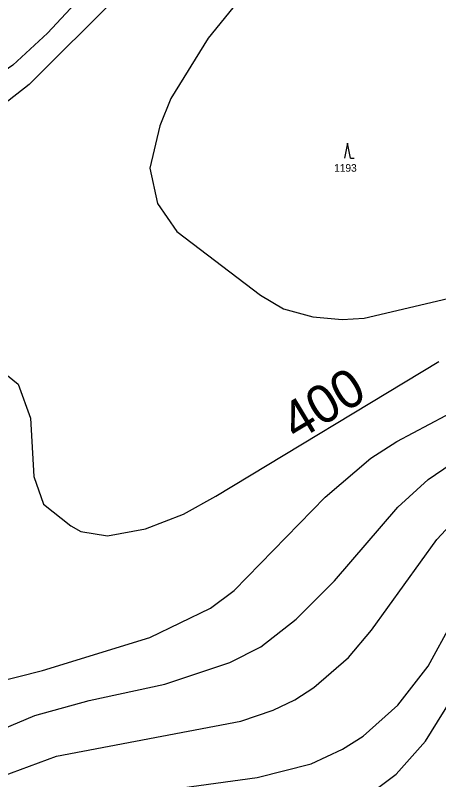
# Model space of a CAD drawing. Extents: x -706130 to -698555, y -971544 to -967260.
# Drawn here: x -705503.2 to -705391.7, y -968438 to -968236.7 of the extents above; entities that cross this region are included whole.
import ezdxf

# ---------------------------------------------------------------- set-up
doc = ezdxf.new("R2010")
doc.units = 0
for name, color, linetype in [('KN_Parcelni cisla', 7, 'Continuous'), ('KN_Značky kultur', 7, 'Continuous'), ('VÝŠKOPIS_vrstevnice hlavní', 7, 'Continuous'), ('VÝŠKOPIS_vrstevnice výška', 7, 'Continuous'), ('VÝŠKOPIS_vrstevnice zesílená', 7, 'Continuous')]:
    doc.layers.add(name, color=color, linetype=linetype)

msp = doc.modelspace()

# ---------------------------------------------------------------- linework, layer by layer
at = {"layer": 'KN_Značky kultur'}
for p, q in [((-705415.72, -968270.32), (-705416.47, -968274.32)), ((-705414.97, -968274.32), (-705415.72, -968270.32)), ((-705414.97, -968274.32), (-705413.97, -968274.32))]:
    msp.add_line(p, q, dxfattribs=at)
at = {"layer": 'VÝŠKOPIS_vrstevnice hlavní'}
for points in [[(-705254.98, -968032.87), (-705253.87, -968035.98), (-705254.73, -968042.87), (-705257.89, -968049.75), (-705270.37, -968065.39), (-705280.84, -968075.14), (-705299.77, -968089.77), (-705329.03, -968109.28), (-705398.16, -968152.31), (-705435.17, -968177.12), (-705457.11, -968195.91), (-705485.08, -968230.91), (-705494.69, -968241.38), (-705503.87, -968249.84), (-705517.93, -968259.45), (-705542.46, -968271.5), (-705556.51, -968279.39), (-705573.44, -968292.3), (-705578.62, -968297.89), (-705582.25, -968304.52)], [(-705434.88, -968221.01), (-705452.38, -968242.67), (-705462.28, -968258.59), (-705465.15, -968265.76), (-705467.73, -968276.95), (-705465.71, -968286.21), (-705460.7, -968293.59), (-705438.61, -968310.37), (-705432.59, -968313.95), (-705424.84, -968316.11), (-705417.1, -968316.82), (-705411.36, -968316.39), (-705389.27, -968311.23)], [(-705529.42, -968417.66), (-705496.03, -968409.24), (-705467.78, -968400.54), (-705451.81, -968392.83), (-705445.53, -968388.12), (-705421.56, -968363.58), (-705409.57, -968353.31), (-705402.73, -968348.89), (-705368.34, -968330.68)], [(-705515.15, -968428.21), (-705498.03, -968421.08), (-705483.76, -968417.09), (-705463.79, -968412.81), (-705446.67, -968407.1), (-705438.54, -968402.96), (-705429.26, -968395.69), (-705419.13, -968385.56), (-705402.44, -968366.15), (-705394.45, -968358.88), (-705372.48, -968343.9), (-705366.77, -968341.04), (-705357.64, -968338.33), (-705351.36, -968337.62), (-705333.68, -968334.93)], [(-705506.59, -968437.06), (-705492.32, -968431.78), (-705443.82, -968422.51), (-705435.26, -968419.65), (-705429.55, -968416.94), (-705424.55, -968413.66), (-705415.42, -968405.82), (-705409.43, -968398.54), (-705392.17, -968374.71), (-705385.18, -968367.15), (-705378.47, -968361.87), (-705367.91, -968357.02), (-705358.5, -968354.74), (-705352.22, -968354.31), (-705337.67, -968356.17), (-705333.1, -968356.17), (-705323.69, -968354.6), (-705317.69, -968352.6), (-705312.42, -968349.75), (-705298.68, -968339.21)], [(-705476.63, -968442.48), (-705439.54, -968437.35), (-705425.27, -968433.78), (-705416.99, -968429.93), (-705411.57, -968426.5), (-705402.44, -968418.37), (-705394.45, -968408.1), (-705382.04, -968385.27)]]:
    msp.add_lwpolyline(points, dxfattribs=at)
at = {"layer": 'VÝŠKOPIS_vrstevnice zesílená'}
for points in [[(-705220.89, -968012.74), (-705221.46, -968020.21), (-705222.89, -968026.52), (-705225.47, -968032.83), (-705228.77, -968038.57), (-705237.23, -968049.61), (-705251.15, -968064.96), (-705261.04, -968074.28), (-705286.86, -968095.22), (-705318.13, -968117.88), (-705394.43, -968162.06), (-705423.12, -968180.85), (-705434.02, -968188.74), (-705449.51, -968202.22), (-705476.05, -968231.34), (-705499.57, -968254.86), (-705510.18, -968263.18)], [(-705570.19, -968305.99), (-705570.79, -968314.22), (-705566.65, -968324.35), (-705562.52, -968327.35), (-705557.67, -968328.77), (-705547.96, -968329.06), (-705533.41, -968327.63), (-705517.43, -968327.06), (-705512.3, -968327.92), (-705507.73, -968329.63), (-705502.45, -968333.77), (-705499.17, -968342.76), (-705498.32, -968358.16), (-705495.75, -968365.44), (-705488.61, -968371.15), (-705485.9, -968372.57), (-705478.91, -968373.71), (-705468.93, -968371.86), (-705458.94, -968368.01), (-705450.38, -968363.3), (-705391.7, -968327.83)], [(-705412.71, -968443.91), (-705402.87, -968436.49), (-705395.16, -968427.79), (-705380.04, -968403.53), (-705371.62, -968395.26), (-705365.92, -968394.69), (-705360.78, -968397.68), (-705350.75, -968411.39), (-705345.44, -968414.4), (-705338.52, -968414.95), (-705328.68, -968409.24), (-705313.41, -968398.25), (-705304.28, -968394.69), (-705297.58, -968396.97), (-705296.29, -968402.25), (-705297.72, -968408.67), (-705304.43, -968423.22), (-705308.99, -968430.35), (-705317.69, -968441.77)]]:
    msp.add_lwpolyline(points, dxfattribs=at)

# ---------------------------------------------------------------- texts
at = {"layer": 'KN_Parcelni cisla'}
msp.add_text('1193', height=2, dxfattribs=at).set_placement((-705419.24, -968277.87))
at = {"layer": 'VÝŠKOPIS_vrstevnice výška'}
msp.add_text('400', height=10, rotation=31.1513, dxfattribs=at).set_placement((-705429.16, -968349.01))

doc.saveas('drawing.dxf')
